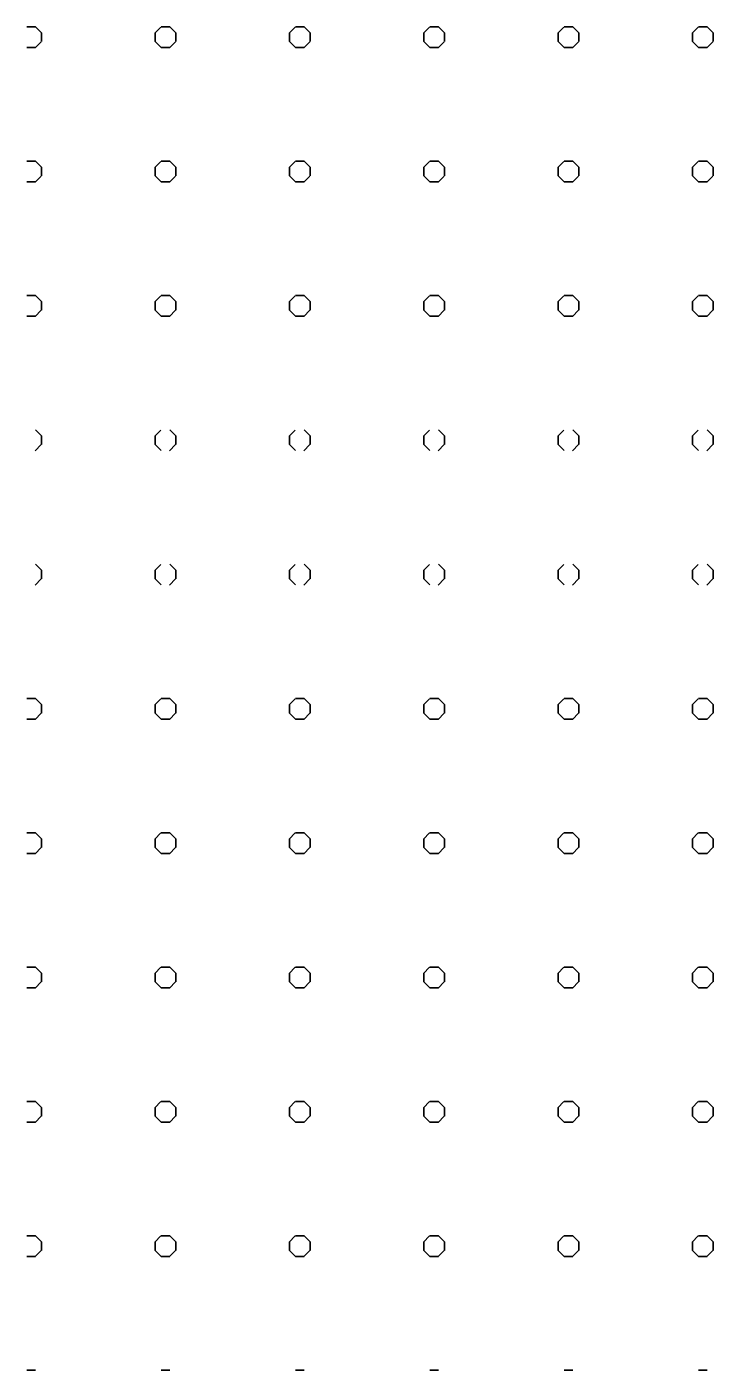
# Model space of a CAD drawing. Extents: x 427903 to 430077, y 4477233 to 4480385.
# Drawn here: x 429481.9 to 429635.2, y 4478968 to 4479268 of the extents above; entities that cross this region are included whole.
import ezdxf

# ---------------------------------------------------------------- set-up
doc = ezdxf.new("R2010")
doc.units = 0
doc.layers.add('TR_OZELMAHSUL', color=7, linetype='Continuous')

msp = doc.modelspace()

# ---------------------------------------------------------------- linework, layer by layer
at = {"layer": 'TR_OZELMAHSUL'}
for p, q in [((429481.9, 4479268.02), (429483.82, 4479268.02)), ((429485.17, 4479266.65), (429483.81, 4479268)), ((429510.5, 4479266.63), (429511.85, 4479267.98)), ((429511.9, 4479268.02), (429513.82, 4479268.02)), ((429515.17, 4479266.65), (429513.81, 4479268)), ((429540.5, 4479266.63), (429541.85, 4479267.98)), ((429541.9, 4479268.02), (429543.82, 4479268.02)), ((429545.17, 4479266.65), (429543.81, 4479268)), ((429570.5, 4479266.62), (429571.85, 4479267.98)), ((429571.9, 4479268.02), (429573.82, 4479268.02)), ((429575.17, 4479266.65), (429573.81, 4479268)), ((429600.5, 4479266.62), (429601.85, 4479267.98)), ((429601.9, 4479268.02), (429603.82, 4479268.02)), ((429605.17, 4479266.65), (429603.81, 4479268)), ((429630.5, 4479266.62), (429631.85, 4479267.98)), ((429631.9, 4479268.02), (429633.82, 4479268.02)), ((429635.17, 4479266.65), (429633.81, 4479268)), ((429483.77, 4479263.36), (429485.12, 4479264.71)), ((429485.17, 4479264.75), (429485.17, 4479266.66)), ((429510.54, 4479264.75), (429510.54, 4479266.66)), ((429511.9, 4479263.38), (429510.54, 4479264.73)), ((429513.77, 4479263.36), (429515.12, 4479264.71)), ((429515.17, 4479264.75), (429515.17, 4479266.66)), ((429540.54, 4479264.75), (429540.54, 4479266.66)), ((429541.9, 4479263.38), (429540.54, 4479264.73)), ((429543.77, 4479263.36), (429545.12, 4479264.71)), ((429545.17, 4479264.75), (429545.17, 4479266.66)), ((429570.54, 4479264.75), (429570.54, 4479266.66)), ((429571.9, 4479263.38), (429570.54, 4479264.73)), ((429573.77, 4479263.35), (429575.12, 4479264.71)), ((429575.17, 4479264.75), (429575.17, 4479266.66)), ((429600.54, 4479264.75), (429600.54, 4479266.66)), ((429601.9, 4479263.38), (429600.54, 4479264.73)), ((429603.77, 4479263.35), (429605.12, 4479264.71)), ((429605.17, 4479264.75), (429605.17, 4479266.66)), ((429630.54, 4479264.75), (429630.54, 4479266.66)), ((429631.9, 4479263.38), (429630.54, 4479264.73)), ((429633.77, 4479263.35), (429635.12, 4479264.71)), ((429635.17, 4479264.75), (429635.17, 4479266.66)), ((429481.9, 4479263.39), (429483.82, 4479263.39)), ((429511.9, 4479263.39), (429513.82, 4479263.39)), ((429541.9, 4479263.39), (429543.82, 4479263.39)), ((429571.9, 4479263.39), (429573.82, 4479263.39)), ((429601.9, 4479263.39), (429603.82, 4479263.39)), ((429631.9, 4479263.39), (429633.82, 4479263.39)), ((429481.9, 4479238.02), (429483.82, 4479238.02)), ((429485.17, 4479236.65), (429483.81, 4479238)), ((429510.5, 4479236.63), (429511.85, 4479237.98)), ((429511.9, 4479238.02), (429513.82, 4479238.02)), ((429515.17, 4479236.65), (429513.81, 4479238)), ((429540.5, 4479236.63), (429541.85, 4479237.98)), ((429541.9, 4479238.02), (429543.82, 4479238.02)), ((429545.17, 4479236.65), (429543.81, 4479238)), ((429570.5, 4479236.62), (429571.85, 4479237.98)), ((429571.9, 4479238.02), (429573.82, 4479238.02)), ((429575.17, 4479236.65), (429573.81, 4479238)), ((429600.5, 4479236.62), (429601.85, 4479237.98)), ((429601.9, 4479238.02), (429603.82, 4479238.02)), ((429605.17, 4479236.65), (429603.81, 4479238)), ((429630.5, 4479236.62), (429631.85, 4479237.98)), ((429631.9, 4479238.02), (429633.82, 4479238.02)), ((429635.16, 4479236.65), (429633.81, 4479238)), ((429483.77, 4479233.36), (429485.12, 4479234.71)), ((429485.17, 4479234.75), (429485.17, 4479236.66)), ((429510.54, 4479234.75), (429510.54, 4479236.66)), ((429511.9, 4479233.38), (429510.54, 4479234.73)), ((429513.77, 4479233.36), (429515.12, 4479234.71)), ((429515.17, 4479234.75), (429515.17, 4479236.66)), ((429540.54, 4479234.75), (429540.54, 4479236.66)), ((429541.9, 4479233.38), (429540.54, 4479234.73)), ((429543.77, 4479233.36), (429545.12, 4479234.71)), ((429545.17, 4479234.75), (429545.17, 4479236.66)), ((429570.54, 4479234.75), (429570.54, 4479236.66)), ((429571.9, 4479233.38), (429570.54, 4479234.73)), ((429573.77, 4479233.35), (429575.12, 4479234.71)), ((429575.17, 4479234.75), (429575.17, 4479236.66)), ((429600.54, 4479234.75), (429600.54, 4479236.66)), ((429601.9, 4479233.38), (429600.54, 4479234.73)), ((429603.77, 4479233.35), (429605.12, 4479234.71)), ((429605.17, 4479234.75), (429605.17, 4479236.66)), ((429630.54, 4479234.75), (429630.54, 4479236.66)), ((429631.89, 4479233.38), (429630.54, 4479234.73)), ((429633.77, 4479233.35), (429635.12, 4479234.71)), ((429635.17, 4479234.75), (429635.17, 4479236.66)), ((429481.9, 4479233.39), (429483.82, 4479233.39)), ((429511.9, 4479233.39), (429513.82, 4479233.39)), ((429541.9, 4479233.39), (429543.82, 4479233.39)), ((429571.9, 4479233.39), (429573.82, 4479233.39)), ((429601.9, 4479233.39), (429603.82, 4479233.39)), ((429631.9, 4479233.39), (429633.82, 4479233.39)), ((429481.9, 4479208.02), (429483.82, 4479208.02)), ((429485.17, 4479206.65), (429483.81, 4479208)), ((429510.5, 4479206.63), (429511.85, 4479207.98)), ((429511.9, 4479208.02), (429513.82, 4479208.02)), ((429515.17, 4479206.65), (429513.81, 4479208)), ((429540.5, 4479206.63), (429541.85, 4479207.98)), ((429541.9, 4479208.02), (429543.82, 4479208.02)), ((429545.16, 4479206.65), (429543.81, 4479208)), ((429570.5, 4479206.62), (429571.85, 4479207.98)), ((429571.9, 4479208.02), (429573.82, 4479208.02)), ((429575.16, 4479206.65), (429573.81, 4479208)), ((429600.5, 4479206.62), (429601.85, 4479207.98)), ((429601.9, 4479208.02), (429603.82, 4479208.02)), ((429605.16, 4479206.65), (429603.81, 4479208)), ((429630.5, 4479206.62), (429631.85, 4479207.98)), ((429631.9, 4479208.02), (429633.82, 4479208.02)), ((429635.16, 4479206.65), (429633.81, 4479208)), ((429483.77, 4479203.36), (429485.12, 4479204.71)), ((429485.17, 4479204.75), (429485.17, 4479206.66)), ((429510.54, 4479204.75), (429510.54, 4479206.66)), ((429511.9, 4479203.38), (429510.54, 4479204.73)), ((429513.77, 4479203.36), (429515.12, 4479204.71)), ((429515.17, 4479204.75), (429515.17, 4479206.66)), ((429540.54, 4479204.75), (429540.54, 4479206.66)), ((429541.89, 4479203.38), (429540.54, 4479204.73)), ((429543.77, 4479203.36), (429545.12, 4479204.71)), ((429545.17, 4479204.75), (429545.17, 4479206.66)), ((429570.54, 4479204.75), (429570.54, 4479206.66)), ((429571.89, 4479203.38), (429570.54, 4479204.73)), ((429573.77, 4479203.35), (429575.12, 4479204.71)), ((429575.17, 4479204.75), (429575.17, 4479206.66)), ((429600.54, 4479204.75), (429600.54, 4479206.66)), ((429601.89, 4479203.38), (429600.54, 4479204.73)), ((429603.77, 4479203.35), (429605.12, 4479204.71)), ((429605.17, 4479204.75), (429605.17, 4479206.66)), ((429630.54, 4479204.75), (429630.54, 4479206.66)), ((429631.89, 4479203.38), (429630.54, 4479204.73)), ((429633.77, 4479203.35), (429635.12, 4479204.71)), ((429635.17, 4479204.75), (429635.17, 4479206.66)), ((429481.9, 4479203.39), (429483.82, 4479203.39)), ((429511.9, 4479203.39), (429513.82, 4479203.39)), ((429541.9, 4479203.39), (429543.82, 4479203.39)), ((429571.9, 4479203.39), (429573.82, 4479203.39)), ((429601.9, 4479203.39), (429603.82, 4479203.39)), ((429631.9, 4479203.39), (429633.82, 4479203.39)), ((429485.16, 4479176.65), (429483.81, 4479178.01)), ((429510.5, 4479176.63), (429511.85, 4479177.98)), ((429515.16, 4479176.65), (429513.81, 4479178.01)), ((429540.5, 4479176.63), (429541.85, 4479177.98)), ((429545.16, 4479176.65), (429543.81, 4479178.01)), ((429570.5, 4479176.63), (429571.85, 4479177.98)), ((429575.16, 4479176.65), (429573.81, 4479178.01)), ((429600.5, 4479176.62), (429601.85, 4479177.98)), ((429605.16, 4479176.65), (429603.81, 4479178.01)), ((429630.5, 4479176.62), (429631.85, 4479177.98)), ((429635.16, 4479176.65), (429633.81, 4479178.01)), ((429483.77, 4479173.36), (429485.12, 4479174.71)), ((429485.17, 4479174.75), (429485.17, 4479176.66)), ((429510.54, 4479174.75), (429510.54, 4479176.66)), ((429511.89, 4479173.38), (429510.54, 4479174.74)), ((429513.77, 4479173.36), (429515.12, 4479174.71)), ((429515.17, 4479174.75), (429515.17, 4479176.66)), ((429540.54, 4479174.75), (429540.54, 4479176.66)), ((429541.89, 4479173.38), (429540.54, 4479174.74)), ((429543.77, 4479173.36), (429545.12, 4479174.71)), ((429545.17, 4479174.75), (429545.17, 4479176.66)), ((429570.54, 4479174.75), (429570.54, 4479176.66)), ((429571.89, 4479173.38), (429570.54, 4479174.74)), ((429573.77, 4479173.36), (429575.12, 4479174.71)), ((429575.17, 4479174.75), (429575.17, 4479176.66)), ((429600.54, 4479174.75), (429600.54, 4479176.66)), ((429601.89, 4479173.38), (429600.54, 4479174.74)), ((429603.77, 4479173.35), (429605.12, 4479174.71)), ((429605.17, 4479174.75), (429605.17, 4479176.66)), ((429630.54, 4479174.75), (429630.54, 4479176.66)), ((429631.89, 4479173.38), (429630.54, 4479174.74)), ((429633.77, 4479173.35), (429635.12, 4479174.71)), ((429635.17, 4479174.75), (429635.17, 4479176.66)), ((429485.16, 4479146.65), (429483.81, 4479148.01)), ((429510.5, 4479146.63), (429511.85, 4479147.98)), ((429515.16, 4479146.65), (429513.81, 4479148.01)), ((429540.5, 4479146.63), (429541.85, 4479147.98)), ((429545.16, 4479146.65), (429543.81, 4479148.01)), ((429570.5, 4479146.63), (429571.85, 4479147.98)), ((429575.16, 4479146.65), (429573.81, 4479148.01)), ((429600.5, 4479146.62), (429601.85, 4479147.98)), ((429605.16, 4479146.65), (429603.81, 4479148.01)), ((429630.5, 4479146.62), (429631.85, 4479147.98)), ((429635.16, 4479146.65), (429633.81, 4479148.01)), ((429483.77, 4479143.36), (429485.12, 4479144.71)), ((429485.17, 4479144.75), (429485.17, 4479146.66)), ((429510.54, 4479144.75), (429510.54, 4479146.66)), ((429511.89, 4479143.38), (429510.54, 4479144.74)), ((429513.77, 4479143.36), (429515.12, 4479144.71)), ((429515.17, 4479144.75), (429515.17, 4479146.66)), ((429540.54, 4479144.75), (429540.54, 4479146.66)), ((429541.89, 4479143.38), (429540.54, 4479144.74)), ((429543.77, 4479143.36), (429545.12, 4479144.71)), ((429545.17, 4479144.75), (429545.17, 4479146.66)), ((429570.54, 4479144.75), (429570.54, 4479146.66)), ((429571.89, 4479143.38), (429570.54, 4479144.74)), ((429573.77, 4479143.36), (429575.12, 4479144.71)), ((429575.17, 4479144.75), (429575.17, 4479146.66)), ((429600.54, 4479144.75), (429600.54, 4479146.66)), ((429601.89, 4479143.38), (429600.54, 4479144.74)), ((429603.77, 4479143.35), (429605.12, 4479144.71)), ((429605.17, 4479144.75), (429605.17, 4479146.66)), ((429630.54, 4479144.75), (429630.54, 4479146.66)), ((429631.89, 4479143.38), (429630.54, 4479144.74)), ((429633.77, 4479143.35), (429635.12, 4479144.71)), ((429635.17, 4479144.75), (429635.17, 4479146.66)), ((429481.9, 4479118.02), (429483.82, 4479118.02)), ((429485.16, 4479116.65), (429483.81, 4479118.01)), ((429510.5, 4479116.63), (429511.85, 4479117.98)), ((429511.9, 4479118.02), (429513.82, 4479118.02)), ((429515.16, 4479116.65), (429513.81, 4479118.01)), ((429540.5, 4479116.63), (429541.85, 4479117.98)), ((429541.9, 4479118.02), (429543.82, 4479118.02)), ((429545.16, 4479116.65), (429543.81, 4479118.01)), ((429570.5, 4479116.63), (429571.85, 4479117.98)), ((429571.9, 4479118.02), (429573.82, 4479118.02)), ((429575.16, 4479116.65), (429573.81, 4479118.01)), ((429600.5, 4479116.63), (429601.85, 4479117.98)), ((429601.9, 4479118.02), (429603.82, 4479118.02)), ((429605.16, 4479116.65), (429603.81, 4479118.01)), ((429630.5, 4479116.62), (429631.85, 4479117.98)), ((429631.9, 4479118.02), (429633.82, 4479118.02)), ((429635.16, 4479116.65), (429633.81, 4479118.01)), ((429483.77, 4479113.36), (429485.12, 4479114.71)), ((429485.17, 4479114.75), (429485.17, 4479116.66)), ((429510.54, 4479114.75), (429510.54, 4479116.66)), ((429511.89, 4479113.38), (429510.54, 4479114.74)), ((429513.77, 4479113.36), (429515.12, 4479114.71)), ((429515.17, 4479114.75), (429515.17, 4479116.66)), ((429540.54, 4479114.75), (429540.54, 4479116.66)), ((429541.89, 4479113.38), (429540.54, 4479114.74)), ((429543.77, 4479113.36), (429545.12, 4479114.71)), ((429545.17, 4479114.75), (429545.17, 4479116.66)), ((429570.54, 4479114.75), (429570.54, 4479116.66)), ((429571.89, 4479113.38), (429570.54, 4479114.74)), ((429573.77, 4479113.36), (429575.12, 4479114.71)), ((429575.17, 4479114.75), (429575.17, 4479116.66)), ((429600.54, 4479114.75), (429600.54, 4479116.66)), ((429601.89, 4479113.38), (429600.54, 4479114.74)), ((429603.77, 4479113.36), (429605.12, 4479114.71)), ((429605.17, 4479114.75), (429605.17, 4479116.66)), ((429630.54, 4479114.75), (429630.54, 4479116.66)), ((429631.89, 4479113.38), (429630.54, 4479114.74)), ((429633.77, 4479113.35), (429635.12, 4479114.71)), ((429635.17, 4479114.75), (429635.17, 4479116.66)), ((429481.9, 4479113.39), (429483.82, 4479113.39)), ((429511.9, 4479113.39), (429513.82, 4479113.39)), ((429541.9, 4479113.39), (429543.82, 4479113.39)), ((429571.9, 4479113.39), (429573.82, 4479113.39)), ((429601.9, 4479113.39), (429603.82, 4479113.39)), ((429631.9, 4479113.39), (429633.82, 4479113.39)), ((429481.9, 4479088.02), (429483.82, 4479088.02)), ((429485.16, 4479086.65), (429483.81, 4479088.01)), ((429510.5, 4479086.63), (429511.85, 4479087.98)), ((429511.9, 4479088.02), (429513.82, 4479088.02)), ((429515.16, 4479086.65), (429513.81, 4479088.01)), ((429540.5, 4479086.63), (429541.85, 4479087.98)), ((429541.9, 4479088.02), (429543.82, 4479088.02)), ((429545.16, 4479086.65), (429543.81, 4479088.01)), ((429570.5, 4479086.63), (429571.85, 4479087.98)), ((429571.9, 4479088.02), (429573.82, 4479088.02)), ((429575.16, 4479086.65), (429573.81, 4479088.01)), ((429600.5, 4479086.63), (429601.85, 4479087.98)), ((429601.9, 4479088.02), (429603.82, 4479088.02)), ((429605.16, 4479086.65), (429603.81, 4479088.01)), ((429630.5, 4479086.62), (429631.85, 4479087.98)), ((429631.9, 4479088.02), (429633.82, 4479088.02)), ((429635.16, 4479086.65), (429633.81, 4479088.01)), ((429483.77, 4479083.36), (429485.12, 4479084.71)), ((429485.17, 4479084.75), (429485.17, 4479086.66)), ((429510.54, 4479084.75), (429510.54, 4479086.66)), ((429511.89, 4479083.38), (429510.54, 4479084.74)), ((429513.77, 4479083.36), (429515.12, 4479084.71)), ((429515.17, 4479084.75), (429515.17, 4479086.66)), ((429540.54, 4479084.75), (429540.54, 4479086.66)), ((429541.89, 4479083.38), (429540.54, 4479084.74)), ((429543.77, 4479083.36), (429545.12, 4479084.71)), ((429545.17, 4479084.75), (429545.17, 4479086.66)), ((429570.54, 4479084.75), (429570.54, 4479086.66)), ((429571.89, 4479083.38), (429570.54, 4479084.74)), ((429573.77, 4479083.36), (429575.12, 4479084.71)), ((429575.17, 4479084.75), (429575.17, 4479086.66)), ((429600.54, 4479084.75), (429600.54, 4479086.66)), ((429601.89, 4479083.38), (429600.54, 4479084.74)), ((429603.77, 4479083.36), (429605.12, 4479084.71)), ((429605.17, 4479084.75), (429605.17, 4479086.66)), ((429630.54, 4479084.75), (429630.54, 4479086.66)), ((429631.89, 4479083.38), (429630.54, 4479084.74)), ((429633.77, 4479083.35), (429635.12, 4479084.71)), ((429635.17, 4479084.75), (429635.17, 4479086.66)), ((429481.9, 4479083.39), (429483.82, 4479083.39)), ((429511.9, 4479083.39), (429513.82, 4479083.39)), ((429541.9, 4479083.39), (429543.82, 4479083.39)), ((429571.9, 4479083.39), (429573.82, 4479083.39)), ((429601.9, 4479083.39), (429603.82, 4479083.39)), ((429631.9, 4479083.39), (429633.82, 4479083.39)), ((429481.9, 4479058.02), (429483.82, 4479058.02)), ((429485.16, 4479056.66), (429483.81, 4479058.01)), ((429510.5, 4479056.63), (429511.85, 4479057.98)), ((429511.9, 4479058.02), (429513.82, 4479058.02)), ((429515.16, 4479056.66), (429513.81, 4479058.01)), ((429540.5, 4479056.63), (429541.85, 4479057.98)), ((429541.9, 4479058.02), (429543.82, 4479058.02)), ((429545.16, 4479056.66), (429543.81, 4479058.01)), ((429570.5, 4479056.63), (429571.85, 4479057.98)), ((429571.9, 4479058.02), (429573.82, 4479058.02)), ((429575.16, 4479056.66), (429573.81, 4479058.01)), ((429600.5, 4479056.63), (429601.85, 4479057.98)), ((429601.9, 4479058.02), (429603.82, 4479058.02)), ((429605.16, 4479056.66), (429603.81, 4479058.01)), ((429630.5, 4479056.62), (429631.85, 4479057.98)), ((429631.9, 4479058.02), (429633.82, 4479058.02)), ((429635.16, 4479056.66), (429633.81, 4479058.01)), ((429483.77, 4479053.36), (429485.12, 4479054.71)), ((429485.17, 4479054.75), (429485.17, 4479056.66)), ((429510.54, 4479054.75), (429510.54, 4479056.66)), ((429511.89, 4479053.39), (429510.54, 4479054.74)), ((429513.77, 4479053.36), (429515.12, 4479054.71)), ((429515.17, 4479054.75), (429515.17, 4479056.66)), ((429540.54, 4479054.75), (429540.54, 4479056.66)), ((429541.89, 4479053.39), (429540.54, 4479054.74)), ((429543.77, 4479053.36), (429545.12, 4479054.71)), ((429545.17, 4479054.75), (429545.17, 4479056.66)), ((429570.54, 4479054.75), (429570.54, 4479056.66)), ((429571.89, 4479053.39), (429570.54, 4479054.74)), ((429573.77, 4479053.36), (429575.12, 4479054.71)), ((429575.17, 4479054.75), (429575.17, 4479056.66)), ((429600.54, 4479054.75), (429600.54, 4479056.66)), ((429601.89, 4479053.39), (429600.54, 4479054.74)), ((429603.77, 4479053.36), (429605.12, 4479054.71)), ((429605.17, 4479054.75), (429605.17, 4479056.66)), ((429630.54, 4479054.75), (429630.54, 4479056.66)), ((429631.89, 4479053.39), (429630.54, 4479054.74)), ((429633.77, 4479053.35), (429635.12, 4479054.71)), ((429635.17, 4479054.75), (429635.17, 4479056.66)), ((429481.9, 4479053.39), (429483.82, 4479053.39)), ((429511.9, 4479053.39), (429513.82, 4479053.39)), ((429541.9, 4479053.39), (429543.82, 4479053.39)), ((429571.9, 4479053.39), (429573.82, 4479053.39)), ((429601.9, 4479053.39), (429603.82, 4479053.39)), ((429631.9, 4479053.39), (429633.82, 4479053.39)), ((429481.9, 4479028.02), (429483.82, 4479028.02)), ((429485.16, 4479026.66), (429483.81, 4479028.01)), ((429510.5, 4479026.63), (429511.85, 4479027.98)), ((429511.9, 4479028.02), (429513.82, 4479028.02)), ((429515.16, 4479026.66), (429513.81, 4479028.01)), ((429540.5, 4479026.63), (429541.85, 4479027.98)), ((429541.9, 4479028.02), (429543.82, 4479028.02)), ((429545.16, 4479026.66), (429543.81, 4479028.01)), ((429570.5, 4479026.63), (429571.85, 4479027.98)), ((429571.9, 4479028.02), (429573.82, 4479028.02)), ((429575.16, 4479026.66), (429573.81, 4479028.01)), ((429600.5, 4479026.63), (429601.85, 4479027.98)), ((429601.9, 4479028.02), (429603.82, 4479028.02)), ((429605.16, 4479026.66), (429603.81, 4479028.01)), ((429630.5, 4479026.63), (429631.85, 4479027.98)), ((429631.9, 4479028.02), (429633.82, 4479028.02)), ((429635.16, 4479026.66), (429633.81, 4479028.01)), ((429483.77, 4479023.36), (429485.12, 4479024.71)), ((429485.17, 4479024.75), (429485.17, 4479026.66)), ((429510.54, 4479024.75), (429510.54, 4479026.66)), ((429511.89, 4479023.39), (429510.54, 4479024.74)), ((429513.77, 4479023.36), (429515.12, 4479024.71)), ((429515.17, 4479024.75), (429515.17, 4479026.66)), ((429540.54, 4479024.75), (429540.54, 4479026.66)), ((429541.89, 4479023.39), (429540.54, 4479024.74)), ((429543.77, 4479023.36), (429545.12, 4479024.71)), ((429545.17, 4479024.75), (429545.17, 4479026.66)), ((429570.54, 4479024.75), (429570.54, 4479026.66)), ((429571.89, 4479023.39), (429570.54, 4479024.74)), ((429573.77, 4479023.36), (429575.12, 4479024.71)), ((429575.17, 4479024.75), (429575.17, 4479026.66)), ((429600.54, 4479024.75), (429600.54, 4479026.66)), ((429601.89, 4479023.39), (429600.54, 4479024.74)), ((429603.77, 4479023.36), (429605.12, 4479024.71)), ((429605.17, 4479024.75), (429605.17, 4479026.66)), ((429630.54, 4479024.75), (429630.54, 4479026.66)), ((429631.89, 4479023.39), (429630.54, 4479024.74)), ((429633.77, 4479023.36), (429635.12, 4479024.71)), ((429635.17, 4479024.75), (429635.17, 4479026.66)), ((429481.9, 4479023.39), (429483.82, 4479023.39)), ((429511.9, 4479023.39), (429513.82, 4479023.39)), ((429541.9, 4479023.39), (429543.82, 4479023.39)), ((429571.9, 4479023.39), (429573.82, 4479023.39)), ((429601.9, 4479023.39), (429603.82, 4479023.39)), ((429631.9, 4479023.39), (429633.82, 4479023.39)), ((429481.9, 4478998.02), (429483.82, 4478998.02)), ((429485.16, 4478996.66), (429483.81, 4478998.01)), ((429510.5, 4478996.63), (429511.85, 4478997.98)), ((429511.9, 4478998.02), (429513.82, 4478998.02)), ((429515.16, 4478996.66), (429513.81, 4478998.01)), ((429540.5, 4478996.63), (429541.85, 4478997.98)), ((429541.9, 4478998.02), (429543.82, 4478998.02)), ((429545.16, 4478996.66), (429543.81, 4478998.01)), ((429570.5, 4478996.63), (429571.85, 4478997.98)), ((429571.9, 4478998.02), (429573.82, 4478998.02)), ((429575.16, 4478996.66), (429573.81, 4478998.01)), ((429600.5, 4478996.63), (429601.85, 4478997.98)), ((429601.9, 4478998.02), (429603.82, 4478998.02)), ((429605.16, 4478996.66), (429603.81, 4478998.01)), ((429630.5, 4478996.63), (429631.85, 4478997.98)), ((429631.9, 4478998.02), (429633.82, 4478998.02)), ((429635.16, 4478996.66), (429633.81, 4478998.01)), ((429483.77, 4478993.36), (429485.12, 4478994.71)), ((429485.17, 4478994.75), (429485.17, 4478996.66)), ((429510.54, 4478994.75), (429510.54, 4478996.66)), ((429511.89, 4478993.39), (429510.54, 4478994.74)), ((429513.77, 4478993.36), (429515.12, 4478994.71)), ((429515.17, 4478994.75), (429515.17, 4478996.66)), ((429540.54, 4478994.75), (429540.54, 4478996.66)), ((429541.89, 4478993.39), (429540.54, 4478994.74)), ((429543.77, 4478993.36), (429545.12, 4478994.71)), ((429545.17, 4478994.75), (429545.17, 4478996.66)), ((429570.54, 4478994.75), (429570.54, 4478996.66)), ((429571.89, 4478993.39), (429570.54, 4478994.74)), ((429573.77, 4478993.36), (429575.12, 4478994.71)), ((429575.17, 4478994.75), (429575.17, 4478996.66)), ((429600.54, 4478994.75), (429600.54, 4478996.66)), ((429601.89, 4478993.39), (429600.54, 4478994.74)), ((429603.77, 4478993.36), (429605.12, 4478994.71)), ((429605.17, 4478994.75), (429605.17, 4478996.66)), ((429630.54, 4478994.75), (429630.54, 4478996.66)), ((429631.89, 4478993.39), (429630.54, 4478994.74)), ((429633.77, 4478993.36), (429635.12, 4478994.71)), ((429635.17, 4478994.75), (429635.17, 4478996.66)), ((429481.9, 4478993.39), (429483.82, 4478993.39)), ((429511.9, 4478993.39), (429513.82, 4478993.39)), ((429541.9, 4478993.39), (429543.82, 4478993.39)), ((429571.9, 4478993.39), (429573.82, 4478993.39)), ((429601.9, 4478993.39), (429603.82, 4478993.39)), ((429631.9, 4478993.39), (429633.82, 4478993.39)), ((429481.9, 4478968.02), (429483.82, 4478968.02)), ((429511.9, 4478968.02), (429513.82, 4478968.02)), ((429541.9, 4478968.02), (429543.82, 4478968.02)), ((429571.9, 4478968.02), (429573.82, 4478968.02)), ((429601.9, 4478968.02), (429603.82, 4478968.02)), ((429631.9, 4478968.02), (429633.82, 4478968.02))]:
    msp.add_line(p, q, dxfattribs=at)

doc.saveas('drawing.dxf')
